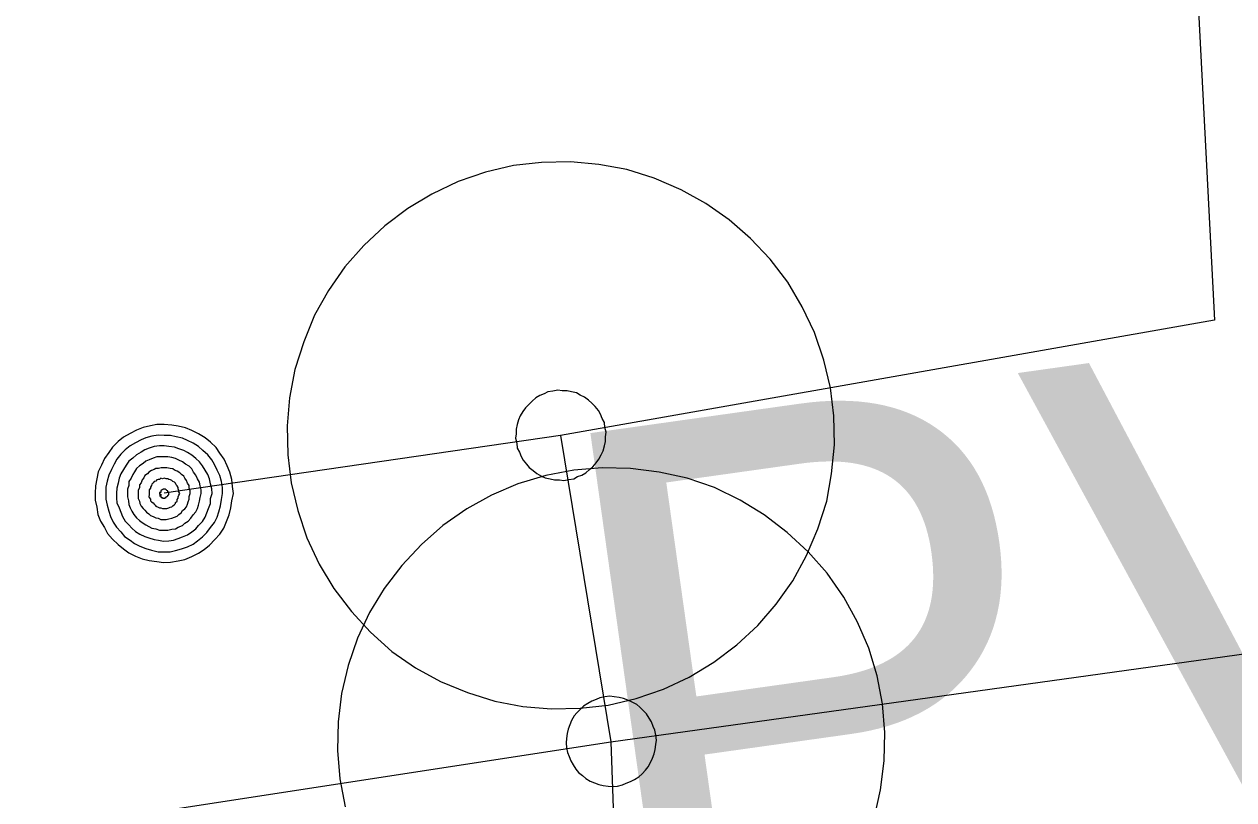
# Model space of a CAD drawing. Extents: x -807203 to -805207, y -993656 to -992505.
# Drawn here: x -807051.048 to -807048.84, y -993027.068 to -993025.652 of the extents above; entities that cross this region are included whole.
import ezdxf

# ---------------------------------------------------------------- set-up
doc = ezdxf.new("R2010")
doc.units = 0
doc.header["$LTSCALE"] = 0.4
for name, color, linetype, lineweight in [('1', 7, 'Continuous', 13), ('14', 7, 'Continuous', 25), ('17', 7, 'Continuous', 25), ('47', 7, 'Continuous', 13), ('9', 7, 'Continuous', 13)]:
    doc.layers.add(name, color=color, linetype=linetype, lineweight=lineweight)

msp = doc.modelspace()

# ---------------------------------------------------------------- linework, layer by layer
at = {"layer": '14', "lineweight": 13}
for p, q in [((-807050.069, -993026.403), (-807050.793, -993026.508)), ((-807050.069, -993026.403), (-807049.977, -993026.962)), ((-807049.977, -993026.962), (-807049.949, -993027.789))]:
    msp.add_line(p, q, dxfattribs=at)
at = {"layer": '17'}
for points in [[(-807141.147, -992976.164), (-807139.035, -992975.721), (-807127.458, -992973.026), (-807115.923, -992979.745), (-807095.09, -992991.726), (-807073.804, -993003.811), (-807049.627, -993008.616), (-807049.088, -993013.868), (-807049.022, -993023.329), (-807048.875, -993026.192), (-807050.069, -993026.403)], [(-807049.977, -993026.962), (-807025.75, -993023.6), (-806986.53, -993018.14), (-806926.969, -993010.32), (-806889.945, -993005.863)], [(-807110.708, -993075.809), (-807047.581, -993057.206), (-807051.701, -993027.227), (-807049.977, -993026.962)]]:
    msp.add_lwpolyline(points, dxfattribs=at)
at = {"layer": '47'}
for points in [[(-807049.576, -993026.316), (-807049.588, -993026.265), (-807049.605, -993026.215), (-807049.628, -993026.168), (-807049.654, -993026.123), (-807049.686, -993026.081), (-807049.722, -993026.043), (-807049.761, -993026.009), (-807049.804, -993025.979), (-807049.849, -993025.954), (-807049.898, -993025.933), (-807049.948, -993025.917), (-807049.999, -993025.908), (-807050.051, -993025.903), (-807050.104, -993025.904), (-807050.155, -993025.91), (-807050.206, -993025.922), (-807050.256, -993025.939), (-807050.304, -993025.962), (-807050.348, -993025.988), (-807050.39, -993026.02), (-807050.428, -993026.056), (-807050.463, -993026.095), (-807050.493, -993026.138), (-807050.518, -993026.183), (-807050.538, -993026.232), (-807050.554, -993026.282), (-807050.564, -993026.334), (-807050.568, -993026.385), (-807050.567, -993026.438), (-807050.561, -993026.489), (-807050.549, -993026.54), (-807050.532, -993026.59), (-807050.51, -993026.638), (-807050.483, -993026.682), (-807050.451, -993026.724), (-807050.416, -993026.762), (-807050.377, -993026.797), (-807050.334, -993026.827), (-807050.288, -993026.852), (-807050.239, -993026.872), (-807050.189, -993026.888), (-807050.138, -993026.898), (-807050.086, -993026.902), (-807050.033, -993026.901), (-807049.982, -993026.895), (-807049.931, -993026.883), (-807049.881, -993026.866), (-807049.834, -993026.844), (-807049.789, -993026.817), (-807049.747, -993026.785), (-807049.709, -993026.75), (-807049.675, -993026.711), (-807049.645, -993026.668), (-807049.62, -993026.622), (-807049.599, -993026.573), (-807049.583, -993026.523), (-807049.574, -993026.473), (-807049.569, -993026.42), (-807049.57, -993026.367)], [(-807049.988, -993026.388), (-807049.989, -993026.379), (-807049.993, -993026.372), (-807049.996, -993026.364), (-807050, -993026.357), (-807050.006, -993026.35), (-807050.012, -993026.344), (-807050.018, -993026.338), (-807050.025, -993026.333), (-807050.033, -993026.329), (-807050.04, -993026.325), (-807050.049, -993026.323), (-807050.057, -993026.321), (-807050.066, -993026.321), (-807050.074, -993026.32), (-807050.083, -993026.322), (-807050.092, -993026.323), (-807050.099, -993026.327), (-807050.107, -993026.33), (-807050.114, -993026.334), (-807050.121, -993026.34), (-807050.127, -993026.346), (-807050.133, -993026.352), (-807050.138, -993026.359), (-807050.143, -993026.367), (-807050.146, -993026.374), (-807050.148, -993026.383), (-807050.15, -993026.391), (-807050.15, -993026.4), (-807050.151, -993026.408), (-807050.149, -993026.417), (-807050.148, -993026.426), (-807050.144, -993026.433), (-807050.141, -993026.441), (-807050.137, -993026.448), (-807050.131, -993026.455), (-807050.126, -993026.461), (-807050.119, -993026.467), (-807050.112, -993026.472), (-807050.104, -993026.477), (-807050.097, -993026.48), (-807050.088, -993026.482), (-807050.08, -993026.484), (-807050.071, -993026.484), (-807050.063, -993026.485), (-807050.054, -993026.483), (-807050.045, -993026.482), (-807050.038, -993026.478), (-807050.03, -993026.475), (-807050.023, -993026.471), (-807050.016, -993026.465), (-807050.01, -993026.46), (-807050.004, -993026.453), (-807049.999, -993026.446), (-807049.995, -993026.438), (-807049.991, -993026.431), (-807049.989, -993026.422), (-807049.987, -993026.414), (-807049.987, -993026.405), (-807049.986, -993026.397)], [(-807049.895, -993026.95), (-807049.897, -993026.941), (-807049.9, -993026.934), (-807049.903, -993026.926), (-807049.907, -993026.919), (-807049.912, -993026.911), (-807049.918, -993026.905), (-807049.924, -993026.899), (-807049.93, -993026.894), (-807049.938, -993026.89), (-807049.946, -993026.886), (-807049.954, -993026.883), (-807049.962, -993026.881), (-807049.971, -993026.88), (-807049.979, -993026.879), (-807049.988, -993026.88), (-807049.997, -993026.882), (-807050.004, -993026.885), (-807050.012, -993026.888), (-807050.019, -993026.892), (-807050.027, -993026.897), (-807050.033, -993026.903), (-807050.039, -993026.909), (-807050.044, -993026.915), (-807050.049, -993026.923), (-807050.052, -993026.931), (-807050.055, -993026.939), (-807050.057, -993026.947), (-807050.058, -993026.956), (-807050.059, -993026.964), (-807050.058, -993026.973), (-807050.056, -993026.982), (-807050.053, -993026.989), (-807050.05, -993026.997), (-807050.046, -993027.004), (-807050.041, -993027.012), (-807050.036, -993027.018), (-807050.029, -993027.024), (-807050.023, -993027.029), (-807050.015, -993027.034), (-807050.007, -993027.037), (-807049.999, -993027.04), (-807049.991, -993027.042), (-807049.982, -993027.043), (-807049.974, -993027.044), (-807049.965, -993027.043), (-807049.956, -993027.041), (-807049.949, -993027.038), (-807049.941, -993027.035), (-807049.934, -993027.031), (-807049.926, -993027.026), (-807049.92, -993027.021), (-807049.914, -993027.014), (-807049.909, -993027.008), (-807049.905, -993027), (-807049.901, -993026.992), (-807049.898, -993026.984), (-807049.896, -993026.976), (-807049.895, -993026.967), (-807049.894, -993026.959)]]:
    msp.add_lwpolyline(points, close=True, dxfattribs=at)
msp.add_lwpolyline([(-807049.496, -993027.1), (-807049.485, -993027.05), (-807049.478, -993026.997), (-807049.477, -993026.945), (-807049.481, -993026.893), (-807049.491, -993026.842), (-807049.506, -993026.791), (-807049.527, -993026.744), (-807049.552, -993026.698), (-807049.582, -993026.654), (-807049.617, -993026.615), (-807049.655, -993026.58), (-807049.697, -993026.548), (-807049.741, -993026.521), (-807049.788, -993026.498), (-807049.838, -993026.481), (-807049.889, -993026.47), (-807049.941, -993026.463), (-807049.993, -993026.462), (-807050.045, -993026.466), (-807050.096, -993026.476), (-807050.147, -993026.491), (-807050.195, -993026.512), (-807050.24, -993026.537), (-807050.284, -993026.567), (-807050.323, -993026.602), (-807050.359, -993026.64), (-807050.391, -993026.682), (-807050.418, -993026.726), (-807050.44, -993026.773), (-807050.457, -993026.823), (-807050.469, -993026.874), (-807050.475, -993026.926), (-807050.476, -993026.978), (-807050.472, -993027.03), (-807050.462, -993027.081)], dxfattribs=at)
at = {"layer": '9'}
for points in [[(-807050.919, -993026.508), (-807050.919, -993026.521), (-807050.916, -993026.534), (-807050.914, -993026.547), (-807050.909, -993026.559), (-807050.902, -993026.571), (-807050.896, -993026.582), (-807050.887, -993026.592), (-807050.877, -993026.602), (-807050.867, -993026.61), (-807050.857, -993026.617), (-807050.845, -993026.623), (-807050.833, -993026.628), (-807050.82, -993026.631), (-807050.806, -993026.633), (-807050.794, -993026.635), (-807050.781, -993026.634), (-807050.767, -993026.632), (-807050.755, -993026.629), (-807050.742, -993026.624), (-807050.73, -993026.618), (-807050.72, -993026.611), (-807050.71, -993026.603), (-807050.7, -993026.593), (-807050.691, -993026.583), (-807050.684, -993026.572), (-807050.679, -993026.56), (-807050.674, -993026.548), (-807050.671, -993026.535), (-807050.669, -993026.522), (-807050.666, -993026.509), (-807050.668, -993026.496), (-807050.669, -993026.483), (-807050.673, -993026.47), (-807050.678, -993026.458), (-807050.683, -993026.446), (-807050.691, -993026.435), (-807050.698, -993026.425), (-807050.708, -993026.415), (-807050.718, -993026.407), (-807050.73, -993026.4), (-807050.742, -993026.394), (-807050.754, -993026.389), (-807050.767, -993026.386), (-807050.779, -993026.384), (-807050.793, -993026.383), (-807050.806, -993026.383), (-807050.818, -993026.385), (-807050.831, -993026.388), (-807050.843, -993026.393), (-807050.855, -993026.399), (-807050.867, -993026.406), (-807050.877, -993026.414), (-807050.887, -993026.424), (-807050.894, -993026.434), (-807050.902, -993026.445), (-807050.907, -993026.457), (-807050.913, -993026.469), (-807050.916, -993026.482), (-807050.918, -993026.495)], [(-807050.899, -993026.508), (-807050.899, -993026.519), (-807050.897, -993026.53), (-807050.894, -993026.541), (-807050.891, -993026.551), (-807050.886, -993026.561), (-807050.88, -993026.57), (-807050.872, -993026.579), (-807050.865, -993026.587), (-807050.855, -993026.594), (-807050.847, -993026.6), (-807050.837, -993026.605), (-807050.826, -993026.609), (-807050.816, -993026.612), (-807050.804, -993026.615), (-807050.794, -993026.615), (-807050.782, -993026.615), (-807050.772, -993026.613), (-807050.761, -993026.61), (-807050.75, -993026.606), (-807050.74, -993026.601), (-807050.732, -993026.595), (-807050.723, -993026.588), (-807050.715, -993026.58), (-807050.708, -993026.571), (-807050.701, -993026.562), (-807050.696, -993026.552), (-807050.693, -993026.542), (-807050.69, -993026.531), (-807050.688, -993026.52), (-807050.686, -993026.509), (-807050.686, -993026.498), (-807050.688, -993026.487), (-807050.691, -993026.476), (-807050.696, -993026.466), (-807050.701, -993026.456), (-807050.706, -993026.447), (-807050.713, -993026.438), (-807050.722, -993026.43), (-807050.73, -993026.423), (-807050.74, -993026.417), (-807050.75, -993026.412), (-807050.759, -993026.408), (-807050.771, -993026.405), (-807050.781, -993026.403), (-807050.793, -993026.403), (-807050.804, -993026.402), (-807050.815, -993026.404), (-807050.826, -993026.407), (-807050.835, -993026.411), (-807050.845, -993026.416), (-807050.855, -993026.422), (-807050.864, -993026.429), (-807050.872, -993026.437), (-807050.879, -993026.446), (-807050.884, -993026.455), (-807050.889, -993026.465), (-807050.894, -993026.475), (-807050.897, -993026.486), (-807050.899, -993026.497)], [(-807050.88, -993026.508), (-807050.88, -993026.517), (-807050.879, -993026.526), (-807050.875, -993026.535), (-807050.872, -993026.543), (-807050.869, -993026.551), (-807050.864, -993026.559), (-807050.857, -993026.566), (-807050.852, -993026.572), (-807050.845, -993026.578), (-807050.837, -993026.583), (-807050.828, -993026.587), (-807050.821, -993026.59), (-807050.811, -993026.593), (-807050.803, -993026.594), (-807050.794, -993026.596), (-807050.784, -993026.595), (-807050.776, -993026.594), (-807050.767, -993026.591), (-807050.759, -993026.588), (-807050.75, -993026.584), (-807050.742, -993026.579), (-807050.735, -993026.573), (-807050.73, -993026.567), (-807050.723, -993026.56), (-807050.718, -993026.552), (-807050.715, -993026.544), (-807050.712, -993026.536), (-807050.708, -993026.527), (-807050.708, -993026.518), (-807050.705, -993026.509), (-807050.706, -993026.5), (-807050.708, -993026.491), (-807050.71, -993026.482), (-807050.713, -993026.474), (-807050.718, -993026.466), (-807050.723, -993026.458), (-807050.728, -993026.451), (-807050.735, -993026.445), (-807050.742, -993026.439), (-807050.75, -993026.434), (-807050.757, -993026.43), (-807050.766, -993026.427), (-807050.774, -993026.424), (-807050.784, -993026.423), (-807050.793, -993026.422), (-807050.801, -993026.422), (-807050.811, -993026.423), (-807050.82, -993026.426), (-807050.828, -993026.429), (-807050.835, -993026.433), (-807050.843, -993026.438), (-807050.85, -993026.444), (-807050.857, -993026.45), (-807050.862, -993026.457), (-807050.867, -993026.465), (-807050.872, -993026.473), (-807050.875, -993026.481), (-807050.877, -993026.49), (-807050.879, -993026.499)], [(-807050.86, -993026.508), (-807050.86, -993026.515), (-807050.858, -993026.522), (-807050.857, -993026.529), (-807050.855, -993026.535), (-807050.852, -993026.541), (-807050.848, -993026.547), (-807050.843, -993026.553), (-807050.838, -993026.558), (-807050.833, -993026.562), (-807050.826, -993026.566), (-807050.821, -993026.569), (-807050.815, -993026.572), (-807050.808, -993026.573), (-807050.801, -993026.576), (-807050.794, -993026.576), (-807050.786, -993026.576), (-807050.779, -993026.574), (-807050.772, -993026.573), (-807050.767, -993026.57), (-807050.759, -993026.567), (-807050.755, -993026.563), (-807050.749, -993026.559), (-807050.744, -993026.554), (-807050.74, -993026.548), (-807050.735, -993026.542), (-807050.732, -993026.536), (-807050.73, -993026.53), (-807050.728, -993026.523), (-807050.727, -993026.516), (-807050.725, -993026.509), (-807050.725, -993026.502), (-807050.727, -993026.495), (-807050.728, -993026.488), (-807050.732, -993026.482), (-807050.735, -993026.475), (-807050.739, -993026.47), (-807050.742, -993026.464), (-807050.747, -993026.459), (-807050.754, -993026.455), (-807050.759, -993026.451), (-807050.766, -993026.448), (-807050.772, -993026.445), (-807050.779, -993026.443), (-807050.786, -993026.442), (-807050.793, -993026.442), (-807050.799, -993026.442), (-807050.806, -993026.442), (-807050.813, -993026.444), (-807050.82, -993026.447), (-807050.826, -993026.45), (-807050.831, -993026.454), (-807050.838, -993026.458), (-807050.843, -993026.463), (-807050.847, -993026.469), (-807050.85, -993026.474), (-807050.853, -993026.481), (-807050.857, -993026.487), (-807050.857, -993026.494), (-807050.86, -993026.501)], [(-807050.84, -993026.508), (-807050.84, -993026.513), (-807050.84, -993026.518), (-807050.838, -993026.523), (-807050.837, -993026.527), (-807050.835, -993026.532), (-807050.831, -993026.536), (-807050.828, -993026.539), (-807050.825, -993026.543), (-807050.821, -993026.546), (-807050.818, -993026.549), (-807050.813, -993026.551), (-807050.808, -993026.553), (-807050.804, -993026.554), (-807050.799, -993026.556), (-807050.794, -993026.556), (-807050.789, -993026.556), (-807050.784, -993026.555), (-807050.779, -993026.554), (-807050.774, -993026.552), (-807050.769, -993026.55), (-807050.766, -993026.547), (-807050.762, -993026.544), (-807050.759, -993026.54), (-807050.755, -993026.537), (-807050.752, -993026.533), (-807050.75, -993026.528), (-807050.749, -993026.524), (-807050.747, -993026.519), (-807050.747, -993026.514), (-807050.745, -993026.509), (-807050.745, -993026.504), (-807050.747, -993026.499), (-807050.747, -993026.494), (-807050.75, -993026.49), (-807050.752, -993026.485), (-807050.755, -993026.481), (-807050.757, -993026.477), (-807050.761, -993026.474), (-807050.764, -993026.471), (-807050.769, -993026.468), (-807050.774, -993026.466), (-807050.777, -993026.464), (-807050.782, -993026.463), (-807050.788, -993026.462), (-807050.793, -993026.462), (-807050.798, -993026.462), (-807050.803, -993026.463), (-807050.808, -993026.463), (-807050.811, -993026.465), (-807050.816, -993026.467), (-807050.821, -993026.47), (-807050.823, -993026.473), (-807050.828, -993026.476), (-807050.83, -993026.48), (-807050.833, -993026.484), (-807050.835, -993026.489), (-807050.838, -993026.493), (-807050.838, -993026.498), (-807050.84, -993026.503)], [(-807050.82, -993026.508), (-807050.82, -993026.511), (-807050.821, -993026.514), (-807050.82, -993026.516), (-807050.818, -993026.519), (-807050.818, -993026.522), (-807050.816, -993026.524), (-807050.813, -993026.526), (-807050.811, -993026.528), (-807050.809, -993026.53), (-807050.808, -993026.532), (-807050.804, -993026.534), (-807050.801, -993026.535), (-807050.799, -993026.535), (-807050.796, -993026.536), (-807050.794, -993026.536), (-807050.791, -993026.536), (-807050.788, -993026.536), (-807050.784, -993026.535), (-807050.782, -993026.534), (-807050.779, -993026.533), (-807050.777, -993026.531), (-807050.774, -993026.529), (-807050.772, -993026.527), (-807050.772, -993026.525), (-807050.769, -993026.523), (-807050.769, -993026.52), (-807050.767, -993026.517), (-807050.767, -993026.515), (-807050.766, -993026.512), (-807050.764, -993026.509), (-807050.766, -993026.506), (-807050.766, -993026.503), (-807050.767, -993026.5), (-807050.767, -993026.498), (-807050.769, -993026.495), (-807050.771, -993026.493), (-807050.772, -993026.49), (-807050.774, -993026.488), (-807050.777, -993026.487), (-807050.779, -993026.485), (-807050.781, -993026.484), (-807050.784, -993026.483), (-807050.786, -993026.482), (-807050.789, -993026.482), (-807050.793, -993026.481), (-807050.796, -993026.482), (-807050.799, -993026.481), (-807050.801, -993026.483), (-807050.804, -993026.483), (-807050.806, -993026.484), (-807050.808, -993026.486), (-807050.811, -993026.487), (-807050.813, -993026.489), (-807050.815, -993026.492), (-807050.816, -993026.494), (-807050.818, -993026.497), (-807050.818, -993026.499), (-807050.82, -993026.502), (-807050.82, -993026.505)], [(-807050.801, -993026.508), (-807050.801, -993026.51), (-807050.801, -993026.51), (-807050.799, -993026.51), (-807050.799, -993026.512), (-807050.801, -993026.513), (-807050.799, -993026.513), (-807050.799, -993026.513), (-807050.799, -993026.515), (-807050.799, -993026.515), (-807050.798, -993026.516), (-807050.796, -993026.516), (-807050.796, -993026.516), (-807050.796, -993026.517), (-807050.794, -993026.517), (-807050.794, -993026.517), (-807050.793, -993026.517), (-807050.791, -993026.517), (-807050.791, -993026.516), (-807050.791, -993026.516), (-807050.789, -993026.516), (-807050.789, -993026.515), (-807050.789, -993026.515), (-807050.788, -993026.514), (-807050.788, -993026.514), (-807050.786, -993026.513), (-807050.786, -993026.512), (-807050.784, -993026.511), (-807050.784, -993026.511), (-807050.784, -993026.51), (-807050.784, -993026.509), (-807050.784, -993026.508), (-807050.784, -993026.507), (-807050.784, -993026.507), (-807050.786, -993026.506), (-807050.786, -993026.505), (-807050.786, -993026.504), (-807050.786, -993026.504), (-807050.788, -993026.503), (-807050.788, -993026.503), (-807050.789, -993026.502), (-807050.789, -993026.502), (-807050.791, -993026.501), (-807050.791, -993026.501), (-807050.791, -993026.501), (-807050.793, -993026.501), (-807050.794, -993026.501), (-807050.794, -993026.501), (-807050.794, -993026.501), (-807050.796, -993026.502), (-807050.796, -993026.501), (-807050.798, -993026.503), (-807050.798, -993026.503), (-807050.799, -993026.503), (-807050.799, -993026.503), (-807050.799, -993026.505), (-807050.799, -993026.506), (-807050.799, -993026.507), (-807050.801, -993026.507), (-807050.801, -993026.508)]]:
    msp.add_lwpolyline(points, close=True, dxfattribs=at)

# ---------------------------------------------------------------- texts
at = {"layer": '1'}
msp.add_text('PVC 315 ', height=1, rotation=8, dxfattribs=at).set_placement((-807049.984, -993027.404))

doc.saveas('drawing.dxf')
